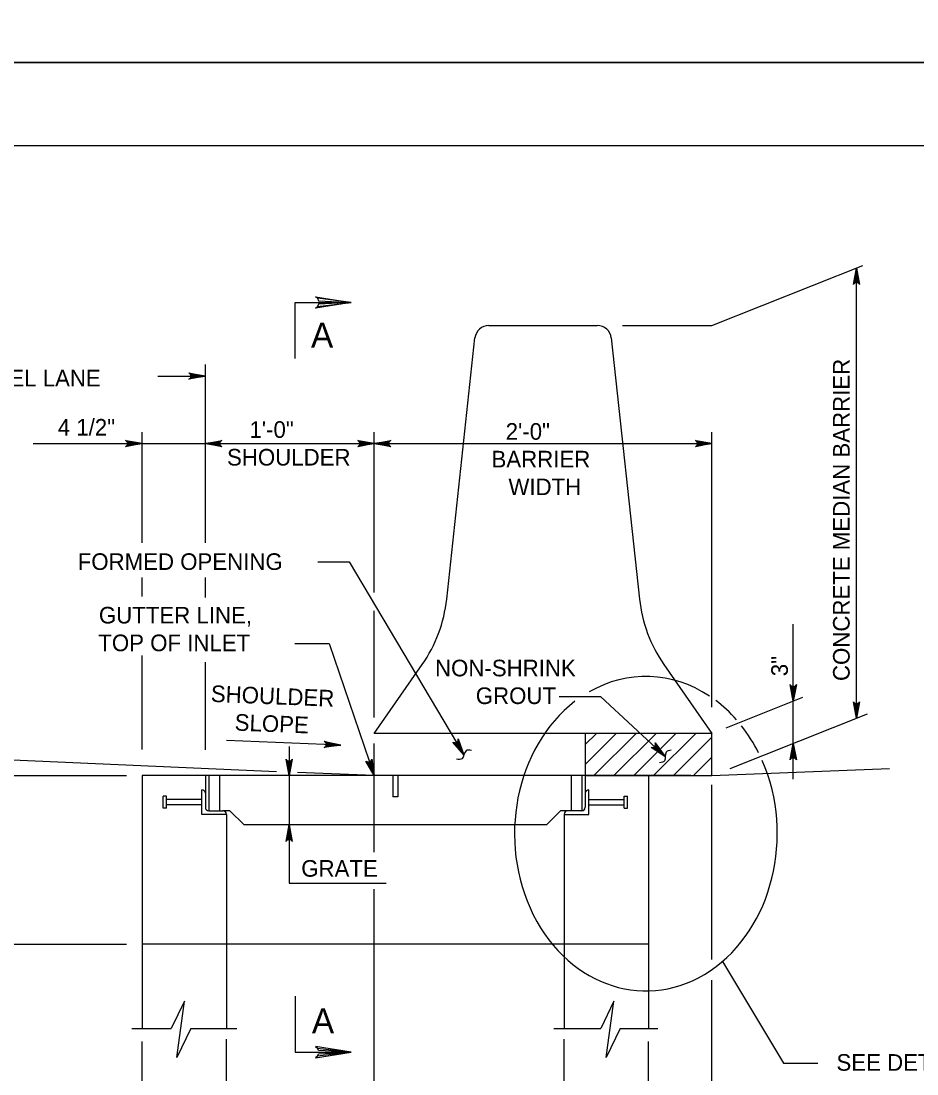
# Model space of a CAD drawing. Extents: x 2087776 to 2104538, y 970919 to 982612.
# Drawn here: x 2099088 to 2099618, y 976167 to 976790 of the extents above; entities that cross this region are included whole.
import ezdxf

# ---------------------------------------------------------------- set-up
doc = ezdxf.new("R2010")
doc.units = 0
doc.layers.add('1', color=7, linetype='Continuous')
doc.layers.add('PLT-BNDY', color=7, linetype='Continuous')

msp = doc.modelspace()

# ---------------------------------------------------------------- linework, layer by layer
at = {"layer": '1'}
for p, q in [((2099496.69, 976610.12), (2099586.04, 976645.62)), ((2099582.3, 976377.46), (2099582.3, 976644.13)), ((2099364.59, 976610.12), (2099428.8, 976610.12)), ((2099443.69, 976610.12), (2099496.69, 976610.12)), ((2099339.61, 976447.97), (2099356.31, 976602.68)), ((2099437.08, 976602.68), (2099453.78, 976447.97)), ((2099196.69, 976481.35), (2099196.69, 976587.01)), ((2099168.61, 976580.13), (2099196.69, 976580.13)), ((2099159.19, 976481.35), (2099159.19, 976546.94)), ((2099296.69, 976451.85), (2099296.69, 976546.94)), ((2099496.69, 976384.06), (2099496.69, 976546.94)), ((2099094.8, 976540.13), (2099196.69, 976540.13)), ((2099196.69, 976540.13), (2099296.69, 976540.13)), ((2099296.69, 976540.13), (2099496.69, 976540.13)), ((2099263.21, 976470.13), (2099281.79, 976470.13)), ((2099281.79, 976470.13), (2099349.82, 976355.84)), ((2099159.19, 976449.5), (2099159.19, 976460.74)), ((2099196.69, 976449.06), (2099196.69, 976460.74)), ((2099296.69, 976377.85), (2099296.69, 976441.01)), ((2099544.86, 976341.39), (2099544.86, 976433.16)), ((2099249.76, 976421.71), (2099270.04, 976421.71)), ((2099270.04, 976421.71), (2099296.69, 976343.45)), ((2099159.19, 976358.98), (2099159.19, 976414.68)), ((2099196.69, 976358.7), (2099196.69, 976410.71)), ((2099296.69, 976368.45), (2099325.14, 976409.29)), ((2099468.25, 976409.29), (2099496.69, 976368.45)), ((2099406.31, 976390.28), (2099430.69, 976390.28)), ((2099430.69, 976390.28), (2099469.09, 976354.8)), ((2099505.15, 976371.81), (2099550.62, 976389.88)), ((2099507.5, 976347.74), (2099588.83, 976380.06)), ((2099496.69, 976368.45), (2099296.69, 976368.45)), ((2099421.69, 976350.12), (2099440.02, 976368.45)), ((2099421.69, 976361.9), (2099428.24, 976368.45)), ((2099426.8, 976343.45), (2099451.8, 976368.45)), ((2099438.58, 976343.45), (2099463.58, 976368.45)), ((2099450.36, 976343.45), (2099475.36, 976368.45)), ((2099462.15, 976343.45), (2099487.15, 976368.45)), ((2099473.93, 976343.45), (2099496.69, 976366.22)), ((2099276.84, 976361.59), (2099209.25, 976364.29)), ((2099246.31, 976360.76), (2099246.31, 976279.84)), ((2099296.69, 976298.08), (2099296.69, 976362.48)), ((2099238.81, 976345.69), (2099031.42, 976354.93)), ((2099485.71, 976343.45), (2099496.69, 976354.44)), ((2099496.69, 976343.45), (2099601.9, 976347.66)), ((2099069.99, 976343.45), (2099150.01, 976343.45)), ((2099159.19, 976343.45), (2099159.19, 976193.61)), ((2099484.19, 976343.45), (2099159.19, 976343.45)), ((2099196.69, 976343.45), (2099196.69, 976333.03)), ((2099198.77, 976343.45), (2099198.77, 976322.61)), ((2099205.02, 976343.45), (2099205.02, 976322.61)), ((2099296.69, 976343.45), (2099251.32, 976345.26)), ((2099307.63, 976343.45), (2099307.63, 976330.95)), ((2099310.75, 976343.45), (2099310.75, 976330.95)), ((2099413.36, 976343.45), (2099413.36, 976322.61)), ((2099419.61, 976343.45), (2099419.61, 976322.61)), ((2099421.69, 976343.45), (2099421.69, 976333.03)), ((2099459.19, 976343.45), (2099459.19, 976193.61)), ((2099484.19, 976343.45), (2099496.69, 976343.45)), ((2099194.61, 976320.53), (2099194.61, 976335.11)), ((2099423.78, 976320.53), (2099423.78, 976335.11)), ((2099496.69, 976234.46), (2099496.69, 976338.09)), ((2099171.69, 976324.26), (2099171.69, 976331.38)), ((2099173.69, 976331.38), (2099171.69, 976331.38)), ((2099173.69, 976324.26), (2099173.69, 976331.38)), ((2099194.61, 976329.38), (2099173.69, 976329.38)), ((2099196.69, 976333.03), (2099196.69, 976324.7)), ((2099310.75, 976330.95), (2099307.63, 976330.95)), ((2099421.69, 976333.03), (2099421.69, 976324.7)), ((2099423.78, 976329.38), (2099444.69, 976329.38)), ((2099444.69, 976324.26), (2099444.69, 976331.38)), ((2099444.69, 976331.38), (2099446.69, 976331.38)), ((2099446.69, 976324.26), (2099446.69, 976331.38)), ((2099173.69, 976324.26), (2099171.69, 976324.26)), ((2099194.61, 976326.26), (2099173.69, 976326.26)), ((2099198.78, 976322.62), (2099207.11, 976322.62)), ((2099211.27, 976322.61), (2099207.11, 976322.61)), ((2099219.6, 976314.28), (2099211.27, 976322.61)), ((2099398.78, 976314.28), (2099407.11, 976322.61)), ((2099411.27, 976322.61), (2099407.11, 976322.61)), ((2099419.61, 976322.62), (2099411.27, 976322.62)), ((2099423.78, 976326.26), (2099444.69, 976326.26)), ((2099444.69, 976324.26), (2099446.69, 976324.26)), ((2099209.2, 976320.53), (2099194.61, 976320.53)), ((2099209.19, 976320.53), (2099209.19, 976243.61)), ((2099409.19, 976320.53), (2099409.19, 976243.61)), ((2099409.19, 976320.53), (2099423.78, 976320.53)), ((2099398.78, 976314.28), (2099219.6, 976314.28)), ((2099246.31, 976279.84), (2099303.76, 976279.84)), ((2099296.69, 976095.62), (2099296.69, 976276.31)), ((2099069.99, 976243.61), (2099150.01, 976243.61)), ((2099459.19, 976243.61), (2099159.19, 976243.61)), ((2099209.19, 976243.61), (2099209.19, 976193.61)), ((2099409.19, 976243.61), (2099409.19, 976193.61)), ((2099502.98, 976233.46), (2099539.15, 976173.2)), ((2099496.69, 976095.62), (2099496.69, 976222.36)), ((2099153.14, 976193.61), (2099176.53, 976193.61)), ((2099188.08, 976193.61), (2099215.26, 976193.61)), ((2099403.06, 976193.61), (2099430.84, 976193.61)), ((2099442.39, 976193.61), (2099464.75, 976193.61)), ((2099159.19, 976055.54), (2099159.19, 976186.07)), ((2099209.19, 976140.51), (2099209.19, 976187.34)), ((2099409.19, 976140.51), (2099409.19, 976187.34)), ((2099459.19, 976055.54), (2099459.19, 976186.07)), ((2099539.15, 976173.2), (2099559.38, 976173.2))]:
    msp.add_line(p, q, dxfattribs=at)
for points in [[(2101519.11, 974866.19), (2101519.11, 976716.58), (2098940.37, 976716.58), (2098940.37, 974866.19), (2101519.11, 974866.19), (2101519.11, 974952.67), (2100862.94, 974952.67), (2100862.94, 975164.86), (2101519.11, 975164.86), (2101519.11, 975259.89), (2100862.94, 975259.89), (2100862.94, 974866.19), (2101121.48, 974866.19), (2101121.48, 974952.67), (2101121.48, 974866.19), (2101374.1, 974866.19), (2101374.1, 974952.67), (2101374.1, 974912.26), (2101519.11, 974912.26)], [(2099582.3, 976644.13), (2099584.14, 976634.35), (2099583.88, 976634.73), (2099583.62, 976635.1), (2099583.29, 976635.3), (2099582.96, 976635.49), (2099582.63, 976635.55), (2099582.3, 976635.6), (2099581.98, 976635.55), (2099581.65, 976635.49), (2099581.32, 976635.3), (2099580.99, 976635.1), (2099580.73, 976634.73), (2099580.47, 976634.35), (2099582.3, 976644.13), (2099580.73, 976634.73), (2099580.99, 976635.1), (2099582.3, 976644.13), (2099581.32, 976635.3), (2099581.65, 976635.49), (2099582.3, 976644.13), (2099581.98, 976635.55), (2099582.3, 976635.6), (2099582.3, 976644.13), (2099582.63, 976635.55), (2099582.96, 976635.49), (2099582.3, 976644.13), (2099583.29, 976635.3), (2099583.62, 976635.1), (2099582.3, 976644.13), (2099583.88, 976634.73)], [(2099263.01, 976626.2), (2099263.76, 976624.76), (2099283.04, 976623.69), (2099263.01, 976626.2), (2099261.99, 976627.08), (2099283.04, 976623.69), (2099263.77, 976622.74), (2099263.07, 976621.3), (2099283.04, 976623.69), (2099261.99, 976620.35), (2099263.07, 976621.3)], [(2099249.97, 976590.62), (2099249.97, 976623.69), (2099283.04, 976623.69)], [(2099196.69, 976580.13), (2099186.91, 976578.29), (2099187.29, 976578.55), (2099187.66, 976578.81), (2099187.86, 976579.14), (2099188.05, 976579.47), (2099188.11, 976579.8), (2099188.16, 976580.13), (2099188.11, 976580.45), (2099188.05, 976580.78), (2099187.86, 976581.11), (2099187.66, 976581.44), (2099187.29, 976581.7), (2099186.91, 976581.96), (2099196.69, 976580.13), (2099187.29, 976581.7), (2099187.66, 976581.44), (2099196.69, 976580.13), (2099187.86, 976581.11), (2099188.05, 976580.78), (2099196.69, 976580.13), (2099188.11, 976580.45), (2099188.16, 976580.13), (2099196.69, 976580.13), (2099188.11, 976579.8), (2099188.05, 976579.47), (2099196.69, 976580.13), (2099187.86, 976579.14), (2099187.66, 976578.81), (2099196.69, 976580.13), (2099187.29, 976578.55)], [(2099159.19, 976540.13), (2099149.41, 976538.29), (2099149.79, 976538.55), (2099150.16, 976538.81), (2099150.36, 976539.14), (2099150.55, 976539.47), (2099150.61, 976539.8), (2099150.66, 976540.13), (2099150.61, 976540.45), (2099150.55, 976540.78), (2099150.36, 976541.11), (2099150.16, 976541.44), (2099149.79, 976541.7), (2099149.41, 976541.96), (2099159.19, 976540.13), (2099149.79, 976541.7), (2099150.16, 976541.44), (2099159.19, 976540.13), (2099150.36, 976541.11), (2099150.55, 976540.78), (2099159.19, 976540.13), (2099150.61, 976540.45), (2099150.66, 976540.13), (2099159.19, 976540.13), (2099150.61, 976539.8), (2099150.55, 976539.47), (2099159.19, 976540.13), (2099150.36, 976539.14), (2099150.16, 976538.81), (2099159.19, 976540.13), (2099149.79, 976538.55)], [(2099196.69, 976540.13), (2099206.48, 976541.96), (2099206.1, 976541.7), (2099205.73, 976541.44), (2099205.53, 976541.11), (2099205.34, 976540.78), (2099205.28, 976540.45), (2099205.22, 976540.13), (2099205.28, 976539.8), (2099205.34, 976539.47), (2099205.53, 976539.14), (2099205.73, 976538.81), (2099206.1, 976538.55), (2099206.48, 976538.29), (2099196.69, 976540.13), (2099206.1, 976538.55), (2099205.73, 976538.81), (2099196.69, 976540.13), (2099205.53, 976539.14), (2099205.34, 976539.47), (2099196.69, 976540.13), (2099205.28, 976539.8), (2099205.22, 976540.13), (2099196.69, 976540.13), (2099205.28, 976540.45), (2099205.34, 976540.78), (2099196.69, 976540.13), (2099205.53, 976541.11), (2099205.73, 976541.44), (2099196.69, 976540.13), (2099206.1, 976541.7)], [(2099296.69, 976540.13), (2099286.91, 976538.29), (2099287.29, 976538.55), (2099287.66, 976538.81), (2099287.86, 976539.14), (2099288.05, 976539.47), (2099288.11, 976539.8), (2099288.16, 976540.13), (2099288.11, 976540.45), (2099288.05, 976540.78), (2099287.86, 976541.11), (2099287.66, 976541.44), (2099287.29, 976541.7), (2099286.91, 976541.96), (2099296.69, 976540.13), (2099287.29, 976541.7), (2099287.66, 976541.44), (2099296.69, 976540.13), (2099287.86, 976541.11), (2099288.05, 976540.78), (2099296.69, 976540.13), (2099288.11, 976540.45), (2099288.16, 976540.13), (2099296.69, 976540.13), (2099288.11, 976539.8), (2099288.05, 976539.47), (2099296.69, 976540.13), (2099287.86, 976539.14), (2099287.66, 976538.81), (2099296.69, 976540.13), (2099287.29, 976538.55)], [(2099296.69, 976540.13), (2099306.48, 976541.96), (2099306.1, 976541.7), (2099305.73, 976541.44), (2099305.53, 976541.11), (2099305.34, 976540.78), (2099305.28, 976540.45), (2099305.22, 976540.13), (2099305.28, 976539.8), (2099305.34, 976539.47), (2099305.53, 976539.14), (2099305.73, 976538.81), (2099306.1, 976538.55), (2099306.48, 976538.29), (2099296.69, 976540.13), (2099306.1, 976538.55), (2099305.73, 976538.81), (2099296.69, 976540.13), (2099305.53, 976539.14), (2099305.34, 976539.47), (2099296.69, 976540.13), (2099305.28, 976539.8), (2099305.22, 976540.13), (2099296.69, 976540.13), (2099305.28, 976540.45), (2099305.34, 976540.78), (2099296.69, 976540.13), (2099305.53, 976541.11), (2099305.73, 976541.44), (2099296.69, 976540.13), (2099306.1, 976541.7)], [(2099496.69, 976540.13), (2099486.91, 976538.29), (2099487.29, 976538.55), (2099487.66, 976538.81), (2099487.86, 976539.14), (2099488.05, 976539.47), (2099488.11, 976539.8), (2099488.16, 976540.13), (2099488.11, 976540.45), (2099488.05, 976540.78), (2099487.86, 976541.11), (2099487.66, 976541.44), (2099487.29, 976541.7), (2099486.91, 976541.96), (2099496.69, 976540.13), (2099487.29, 976541.7), (2099487.66, 976541.44), (2099496.69, 976540.13), (2099487.86, 976541.11), (2099488.05, 976540.78), (2099496.69, 976540.13), (2099488.11, 976540.45), (2099488.16, 976540.13), (2099496.69, 976540.13), (2099488.11, 976539.8), (2099488.05, 976539.47), (2099496.69, 976540.13), (2099487.86, 976539.14), (2099487.66, 976538.81), (2099496.69, 976540.13), (2099487.29, 976538.55)], [(2099544.86, 976387.59), (2099543.03, 976397.37), (2099543.29, 976396.99), (2099543.55, 976396.62), (2099543.88, 976396.42), (2099544.21, 976396.23), (2099544.53, 976396.17), (2099544.86, 976396.12), (2099545.19, 976396.17), (2099545.52, 976396.23), (2099545.85, 976396.42), (2099546.17, 976396.62), (2099546.44, 976396.99), (2099546.7, 976397.37), (2099544.86, 976387.59), (2099546.44, 976396.99), (2099546.17, 976396.62), (2099544.86, 976387.59), (2099545.85, 976396.42), (2099545.52, 976396.23), (2099544.86, 976387.59), (2099545.19, 976396.17), (2099544.86, 976396.12), (2099544.86, 976387.59), (2099544.53, 976396.17), (2099544.21, 976396.23), (2099544.86, 976387.59), (2099543.88, 976396.42), (2099543.55, 976396.62), (2099544.86, 976387.59), (2099543.29, 976396.99)], [(2099582.3, 976377.46), (2099580.47, 976387.25), (2099580.73, 976386.87), (2099580.99, 976386.5), (2099581.32, 976386.3), (2099581.65, 976386.11), (2099581.98, 976386.05), (2099582.3, 976385.99), (2099582.63, 976386.05), (2099582.96, 976386.11), (2099583.29, 976386.3), (2099583.62, 976386.5), (2099583.88, 976386.87), (2099584.14, 976387.25), (2099582.3, 976377.46), (2099583.88, 976386.87), (2099583.62, 976386.5), (2099582.3, 976377.46), (2099583.29, 976386.3), (2099582.96, 976386.11), (2099582.3, 976377.46), (2099582.63, 976386.05), (2099582.3, 976385.99), (2099582.3, 976377.46), (2099581.98, 976386.05), (2099581.65, 976386.11), (2099582.3, 976377.46), (2099581.32, 976386.3), (2099580.99, 976386.5), (2099582.3, 976377.46), (2099580.73, 976386.87)], [(2099349.82, 976355.84), (2099343.23, 976363.31), (2099343.65, 976363.12), (2099344.07, 976362.93), (2099344.45, 976362.93), (2099344.83, 976362.93), (2099345.14, 976363.05), (2099345.45, 976363.17), (2099345.71, 976363.38), (2099345.96, 976363.6), (2099346.14, 976363.94), (2099346.32, 976364.27), (2099346.36, 976364.73), (2099346.39, 976365.19), (2099349.82, 976355.84), (2099346.36, 976364.73), (2099346.32, 976364.27), (2099349.82, 976355.84), (2099346.14, 976363.94), (2099345.96, 976363.6), (2099349.82, 976355.84), (2099345.71, 976363.38), (2099345.45, 976363.17), (2099349.82, 976355.84), (2099345.14, 976363.05), (2099344.83, 976362.93), (2099349.82, 976355.84), (2099344.45, 976362.93), (2099344.07, 976362.93), (2099349.82, 976355.84), (2099343.65, 976363.12)], [(2099276.84, 976361.59), (2099266.99, 976360.15), (2099267.38, 976360.39), (2099267.77, 976360.64), (2099267.97, 976360.96), (2099268.18, 976361.28), (2099268.25, 976361.61), (2099268.32, 976361.93), (2099268.28, 976362.26), (2099268.23, 976362.59), (2099268.05, 976362.93), (2099267.87, 976363.26), (2099267.51, 976363.54), (2099267.14, 976363.81), (2099276.84, 976361.59), (2099267.51, 976363.54), (2099267.87, 976363.26), (2099276.84, 976361.59), (2099268.05, 976362.93), (2099268.23, 976362.59), (2099276.84, 976361.59), (2099268.28, 976362.26), (2099268.32, 976361.93), (2099276.84, 976361.59), (2099268.25, 976361.61), (2099268.18, 976361.28), (2099276.84, 976361.59), (2099267.97, 976360.96), (2099267.77, 976360.64), (2099276.84, 976361.59), (2099267.38, 976360.39)], [(2099469.09, 976354.8), (2099460.66, 976360.09), (2099461.11, 976360.03), (2099461.57, 976359.96), (2099461.93, 976360.07), (2099462.3, 976360.18), (2099462.56, 976360.39), (2099462.82, 976360.59), (2099463.01, 976360.87), (2099463.19, 976361.15), (2099463.27, 976361.52), (2099463.35, 976361.89), (2099463.25, 976362.34), (2099463.15, 976362.79), (2099469.09, 976354.8), (2099463.25, 976362.34), (2099463.35, 976361.89), (2099469.09, 976354.8), (2099463.27, 976361.52), (2099463.19, 976361.15), (2099469.09, 976354.8), (2099463.01, 976360.87), (2099462.82, 976360.59), (2099469.09, 976354.8), (2099462.56, 976360.39), (2099462.3, 976360.18), (2099469.09, 976354.8), (2099461.93, 976360.07), (2099461.57, 976359.96), (2099469.09, 976354.8), (2099461.11, 976360.03)], [(2099544.86, 976362.59), (2099546.7, 976352.8), (2099546.44, 976353.18), (2099546.17, 976353.55), (2099545.85, 976353.75), (2099545.52, 976353.94), (2099545.19, 976354), (2099544.86, 976354.06), (2099544.53, 976354), (2099544.21, 976353.94), (2099543.88, 976353.75), (2099543.55, 976353.55), (2099543.29, 976353.18), (2099543.03, 976352.8), (2099544.86, 976362.59), (2099543.29, 976353.18), (2099543.55, 976353.55), (2099544.86, 976362.59), (2099543.88, 976353.75), (2099544.21, 976353.94), (2099544.86, 976362.59), (2099544.53, 976354), (2099544.86, 976354.06), (2099544.86, 976362.59), (2099545.19, 976354), (2099545.52, 976353.94), (2099544.86, 976362.59), (2099545.85, 976353.75), (2099546.17, 976353.55), (2099544.86, 976362.59), (2099546.44, 976353.18)], [(2099246.31, 976343.45), (2099244.48, 976353.23), (2099244.74, 976352.86), (2099245, 976352.48), (2099245.33, 976352.28), (2099245.66, 976352.09), (2099245.99, 976352.03), (2099246.31, 976351.98), (2099246.64, 976352.03), (2099246.97, 976352.09), (2099247.3, 976352.28), (2099247.63, 976352.48), (2099247.89, 976352.86), (2099248.15, 976353.23), (2099246.31, 976343.45), (2099247.89, 976352.86), (2099247.63, 976352.48), (2099246.31, 976343.45), (2099247.3, 976352.28), (2099246.97, 976352.09), (2099246.31, 976343.45), (2099246.64, 976352.03), (2099246.31, 976351.98), (2099246.31, 976343.45), (2099245.99, 976352.03), (2099245.66, 976352.09), (2099246.31, 976343.45), (2099245.33, 976352.28), (2099245, 976352.48), (2099246.31, 976343.45), (2099244.74, 976352.86)], [(2099296.69, 976343.45), (2099291.8, 976352.12), (2099292.17, 976351.85), (2099292.54, 976351.57), (2099292.91, 976351.5), (2099293.29, 976351.42), (2099293.62, 976351.47), (2099293.94, 976351.52), (2099294.24, 976351.68), (2099294.53, 976351.84), (2099294.78, 976352.13), (2099295.03, 976352.42), (2099295.15, 976352.86), (2099295.28, 976353.3), (2099296.69, 976343.45), (2099295.15, 976352.86), (2099295.03, 976352.42), (2099296.69, 976343.45), (2099294.78, 976352.13), (2099294.53, 976351.84), (2099296.69, 976343.45), (2099294.24, 976351.68), (2099293.94, 976351.52), (2099296.69, 976343.45), (2099293.62, 976351.47), (2099293.29, 976351.42), (2099296.69, 976343.45), (2099292.91, 976351.5), (2099292.54, 976351.57), (2099296.69, 976343.45), (2099292.17, 976351.85)], [(2099246.31, 976314.28), (2099248.15, 976304.49), (2099247.89, 976304.87), (2099247.63, 976305.25), (2099247.3, 976305.44), (2099246.97, 976305.63), (2099246.64, 976305.69), (2099246.31, 976305.75), (2099245.99, 976305.69), (2099245.66, 976305.63), (2099245.33, 976305.44), (2099245, 976305.25), (2099244.74, 976304.87), (2099244.48, 976304.49), (2099246.31, 976314.28), (2099244.74, 976304.87), (2099245, 976305.25), (2099246.31, 976314.28), (2099245.33, 976305.44), (2099245.66, 976305.63), (2099246.31, 976314.28), (2099245.99, 976305.69), (2099246.31, 976305.75), (2099246.31, 976314.28), (2099246.64, 976305.69), (2099246.97, 976305.63), (2099246.31, 976314.28), (2099247.3, 976305.44), (2099247.63, 976305.25), (2099246.31, 976314.28), (2099247.89, 976304.87)], [(2099188.07, 976193.61), (2099179.74, 976176.6), (2099184.27, 976209.9), (2099176.53, 976193.61)], [(2099249.97, 976212.78), (2099249.97, 976179.71), (2099283.04, 976179.71)], [(2099442.38, 976193.61), (2099434.05, 976176.6), (2099438.58, 976209.9), (2099430.84, 976193.61)], [(2099263.01, 976177.2), (2099263.76, 976178.65), (2099283.04, 976179.71), (2099263.01, 976177.2), (2099261.99, 976176.32), (2099283.04, 976179.71), (2099263.77, 976180.67), (2099263.07, 976182.1), (2099283.04, 976179.71), (2099261.99, 976183.06), (2099263.07, 976182.1)]]:
    msp.add_lwpolyline(points, dxfattribs=at)
msp.add_lwpolyline([(2099421.69, 976343.45), (2099496.69, 976343.45), (2099496.69, 976368.45), (2099421.69, 976368.45)], close=True, dxfattribs=at)
for centre, radius, start, end in [((2099364.59, 976601.79), 8.33, 90, 173.83926), ((2099428.8, 976601.79), 8.33, 6.16074, 90), ((2099256.76, 976456.91), 83.33, 325.1407, 353.83926), ((2099536.63, 976456.91), 83.33, 186.16074, 214.8593), ((2099194.61, 976333.03), 2.08, 360, 90), ((2099423.78, 976333.03), 2.08, 90, 180), ((2099198.78, 976324.7), 2.08, 180, 270), ((2099207.11, 976320.53), 2.08, 0, 90), ((2099411.27, 976320.53), 2.08, 90, 180), ((2099419.61, 976324.7), 2.08, 270, 0)]:
    msp.add_arc(centre, radius, start, end, dxfattribs=at)
for start_param, end_param in [(2.637306, 3.588191), (3.711935, 8.33745), (2.381266, 2.581675), (2.110531, 2.326737)]:
    msp.add_ellipse((2099457.59, 976309.09), major_axis=(0, -93.12), ratio=0.835598, start_param=start_param, end_param=end_param, dxfattribs=at)
for points in [[(2099354.27, 976358.36), (2099351.06, 976358.22), (2099348.56, 976353.43), (2099345.47, 976353.17)], [(2099472.64, 976358.49), (2099469.6, 976357.43), (2099468.57, 976352.14), (2099465.68, 976351.01)]]:
    msp.add_spline(points, degree=3, dxfattribs=at)
at = {"layer": 'PLT-BNDY'}
for points in [[(2098812.42, 978714.61), (2101571.61, 978714.61), (2101571.61, 976765.79), (2098812.42, 976765.79)], [(2098812.42, 976765.79), (2101571.61, 976765.79), (2101571.61, 974816.97), (2098812.42, 974816.97)]]:
    msp.add_lwpolyline(points, close=True, dxfattribs=at)

# ---------------------------------------------------------------- texts
at = {"layer": '1'}
for s, height, p in [('A', 14.76, (2099259.25, 976597)), ('EDGE OF TRAVEL LANE', 9.8425, (2098982.61, 976573.98)), ('4 1/2"', 9.843, (2099109.28, 976544.87)), ('1\'-0"', 9.843, (2099222.82, 976543.53)), ('2\'-0"', 9.843, (2099374.56, 976542.4)), ('SHOULDER', 9.843, (2099209.53, 976527.13)), ('BARRIER', 9.843, (2099366.15, 976526)), ('WIDTH', 9.843, (2099376.19, 976509.6)), ('FORMED OPENING', 9.8425, (2099121.11, 976465.3)), ('GUTTER LINE,', 9.8425, (2099133.64, 976433.58)), ('TOP OF INLET', 9.8425, (2099133.29, 976417.18)), ('NON-SHRINK', 9.843, (2099332.7, 976402.27)), ('GROUT', 9.843, (2099356.84, 976385.86)), ('GRATE', 9.843, (2099253.48, 976283.59)), ('A', 14.76, (2099259.79, 976190.82)), ('SEE DETAIL A FOR', 9.8425, (2099570.45, 976168.66))]:
    msp.add_text(s, height=height, dxfattribs=at).set_placement(p)
for s, height, rotation, p in [('CONCRETE MEDIAN BARRIER', 9.8425, 90, (2099578.26, 976399.49)), ('3"', 9.843, 90, (2099541.67, 976402.34)), ('SHOULDER', 9.843, 357.70939, (2099199.78, 976387.17)), ('SLOPE', 9.843, 357.70939, (2099213.91, 976370.19))]:
    msp.add_text(s, height=height, rotation=rotation, dxfattribs=at).set_placement(p)

doc.saveas('drawing.dxf')
